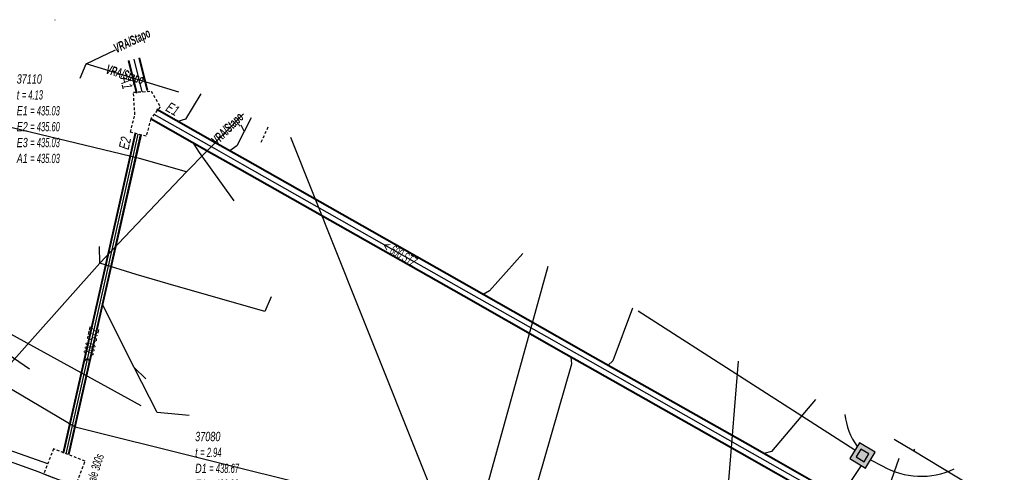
# Model space of a CAD drawing. Header units: metres. Extents: x 2695563 to 2696938, y 1260544 to 1262032.
# Tile 288 of 303: x 2696857 to 2696911, y 1261672 to 1261697. Entities that reach past the tile are written whole.
import ezdxf

# ---------------------------------------------------------------- set-up
doc = ezdxf.new("R2010")
doc.units = ezdxf.units.M
doc.linetypes.add('AUSGEZOGEN', pattern=[0])
doc.linetypes.add('STRICHLINIE2_S3', pattern=[0.25, 0.15, -0.1])
for name, color, linetype in [('AW_LK_ Haltung Text', 7, 'AUSGEZOGEN'), ('AW_LK_Ein-Auslauftext', 24, 'AUSGEZOGEN'), ('AW_LK_Haltung', 24, 'AUSGEZOGEN'), ('AW_LK_Normschacht Text', 24, 'AUSGEZOGEN'), ('AW_LK_Schacht Detaillinie', 24, 'AUSGEZOGEN'), ('AW_LK_Schacht Detailpolygon', 24, 'AUSGEZOGEN'), ('AW_LK_Trasselinie', 24, 'AUSGEZOGEN'), ('EW_LK_Bauwerk_FL_Linie_Punkt', 1, 'AUSGEZOGEN'), ('EW_LK_Trasseabs', 1, 'AUSGEZOGEN'), ('EW_LK_Trasseabs_Text', 1, 'AUSGEZOGEN'), ('FM_LK_SW_BAUWERK', 94, 'AUSGEZOGEN'), ('FM_LK_SW_TRASSEKANTE', 94, 'AUSGEZOGEN'), ('WA_LK_Leitung', 171, 'AUSGEZOGEN')]:
    doc.layers.add(name, color=color, linetype=linetype)
doc.styles.add('ARIAL', font='arial.ttf')
doc.styles.add('ARIALNARROW', font='ARIALN.TTF')

# ---------------------------------------------------------------- blocks, each defined once
blk = doc.blocks.new('COMPLEXOBJECT_1541')
at = {"layer": 'AW_LK_Haltung', "color": 24, "linetype": 'AUSGEZOGEN', "transparency": 33554687}
blk.add_arc((6693.842, 11233.367), 466.26, 67.93869, 71.42779, dxfattribs=at)
blk = doc.blocks.new('COMPLEXOBJECT_1550')
at = {"layer": 'AW_LK_Haltung', "color": 24, "linetype": 'AUSGEZOGEN', "transparency": 33554687}
blk.add_line((6857.387, 11672.391), (6816.186, 11687.12), dxfattribs=at)
blk.add_arc((6560.009, 10894.988), 832.339, 68.672792, 69.066732, dxfattribs=at)
blk = doc.blocks.new('COMPLEXOBJECT_2763')
at = {"layer": 'FM_LK_SW_TRASSEKANTE', "color": 94, "linetype": 'AUSGEZOGEN', "transparency": 33554687}
blk.add_line((6902.508, 11673.071), (6903.134, 11672.738), dxfattribs=at)
blk.add_arc((6905.242, 11676.384), 4.211, 239.9657, 295.2425, dxfattribs=at)

msp = doc.modelspace()

# ---------------------------------------------------------------- hatches: boundary and pattern name
at = {"layer": 'FM_LK_SW_BAUWERK', "transparency": 33554687}
for points in [[(2696903.207, 1261672.431), (2696903.723, 1261673.287), (2696902.866, 1261673.803), (2696902.35, 1261672.947)], [(2696903.122, 1261672.774), (2696903.38, 1261673.202), (2696902.951, 1261673.46), (2696902.693, 1261673.032)]]:
    msp.add_hatch(color=7, dxfattribs=at).paths.add_polyline_path(points)

# ---------------------------------------------------------------- linework, layer by layer
at = {"layer": 'AW_LK_Haltung', "linetype": 'AUSGEZOGEN', "transparency": 33554687}
for p, q in [((2696863.633, 1261692.781), (2696863.199, 1261694.539)), ((2696863.653, 1261692.786), (2696863.219, 1261694.544)), ((2696863.673, 1261692.791), (2696863.239, 1261694.549)), ((2696864.215, 1261692.925), (2696863.782, 1261694.683)), ((2696864.235, 1261692.93), (2696863.802, 1261694.688)), ((2696864.255, 1261692.935), (2696863.821, 1261694.693)), ((2696868.005, 1261690.011), (2696864.727, 1261691.868)), ((2696868.015, 1261690.029), (2696864.737, 1261691.886)), ((2696868.025, 1261690.047), (2696864.747, 1261691.904)), ((2696867.709, 1261689.489), (2696864.431, 1261691.346)), ((2696867.719, 1261689.507), (2696864.441, 1261691.364)), ((2696867.729, 1261689.525), (2696864.451, 1261691.382)), ((2696861.528, 1261681.579), (2696863.564, 1261690.587)), ((2696861.548, 1261681.575), (2696863.584, 1261690.583)), ((2696861.567, 1261681.571), (2696863.603, 1261690.579)), ((2696861.821, 1261681.513), (2696863.857, 1261690.521)), ((2696861.84, 1261681.509), (2696863.876, 1261690.517)), ((2696861.86, 1261681.505), (2696863.896, 1261690.513)), ((2696869.523, 1261689.151), (2696868.005, 1261690.011)), ((2696869.533, 1261689.169), (2696868.015, 1261690.029)), ((2696869.543, 1261689.187), (2696868.025, 1261690.047)), ((2696869.227, 1261688.629), (2696867.709, 1261689.489)), ((2696869.237, 1261688.647), (2696867.719, 1261689.507)), ((2696869.247, 1261688.665), (2696867.729, 1261689.525)), ((2696881.685, 1261682.261), (2696869.523, 1261689.151)), ((2696881.695, 1261682.279), (2696869.533, 1261689.169)), ((2696881.705, 1261682.297), (2696869.543, 1261689.187)), ((2696881.389, 1261681.739), (2696869.227, 1261688.629)), ((2696881.399, 1261681.757), (2696869.237, 1261688.647)), ((2696881.409, 1261681.775), (2696869.247, 1261688.665)), ((2696886.456, 1261679.558), (2696881.685, 1261682.261)), ((2696886.466, 1261679.576), (2696881.695, 1261682.279)), ((2696886.476, 1261679.594), (2696881.705, 1261682.297)), ((2696859.645, 1261673.249), (2696861.528, 1261681.579)), ((2696859.665, 1261673.245), (2696861.548, 1261681.575)), ((2696859.684, 1261673.241), (2696861.567, 1261681.571)), ((2696859.938, 1261673.183), (2696861.821, 1261681.513)), ((2696859.957, 1261673.179), (2696861.84, 1261681.509)), ((2696859.977, 1261673.175), (2696861.86, 1261681.505)), ((2696886.16, 1261679.036), (2696881.389, 1261681.739)), ((2696886.17, 1261679.054), (2696881.399, 1261681.757)), ((2696886.18, 1261679.072), (2696881.409, 1261681.775)), ((2696886.965, 1261679.27), (2696886.456, 1261679.558)), ((2696886.975, 1261679.288), (2696886.466, 1261679.576)), ((2696886.985, 1261679.306), (2696886.476, 1261679.594)), ((2696888.405, 1261678.454), (2696886.965, 1261679.27)), ((2696888.415, 1261678.472), (2696886.975, 1261679.288)), ((2696888.425, 1261678.49), (2696886.985, 1261679.306)), ((2696886.669, 1261678.748), (2696886.16, 1261679.036)), ((2696886.679, 1261678.766), (2696886.17, 1261679.054)), ((2696886.689, 1261678.784), (2696886.18, 1261679.072)), ((2696888.109, 1261677.932), (2696886.669, 1261678.748)), ((2696888.119, 1261677.95), (2696886.679, 1261678.766)), ((2696888.129, 1261677.968), (2696886.689, 1261678.784)), ((2696896.66, 1261673.778), (2696888.405, 1261678.454)), ((2696896.67, 1261673.796), (2696888.415, 1261678.472)), ((2696896.68, 1261673.814), (2696888.425, 1261678.49)), ((2696896.364, 1261673.256), (2696888.109, 1261677.932)), ((2696896.374, 1261673.274), (2696888.119, 1261677.95)), ((2696896.384, 1261673.292), (2696888.129, 1261677.968)), ((2696902.779, 1261670.311), (2696896.66, 1261673.778)), ((2696902.789, 1261670.329), (2696896.67, 1261673.796)), ((2696902.799, 1261670.347), (2696896.68, 1261673.814)), ((2696902.483, 1261669.789), (2696896.364, 1261673.256)), ((2696902.493, 1261669.807), (2696896.374, 1261673.274)), ((2696902.503, 1261669.825), (2696896.384, 1261673.292))]:
    msp.add_line(p, q, dxfattribs=at)
at = {"layer": 'AW_LK_Haltung', "color": 255, "transparency": 33554687}
for p, q in [((2696863.944, 1261692.858), (2696863.51, 1261694.616)), ((2696867.867, 1261689.768), (2696864.589, 1261691.625)), ((2696861.694, 1261681.542), (2696863.73, 1261690.55)), ((2696869.385, 1261688.908), (2696867.867, 1261689.768)), ((2696881.547, 1261682.018), (2696869.385, 1261688.908)), ((2696886.318, 1261679.315), (2696881.547, 1261682.018)), ((2696859.811, 1261673.212), (2696861.694, 1261681.542)), ((2696886.827, 1261679.027), (2696886.318, 1261679.315)), ((2696888.267, 1261678.211), (2696886.827, 1261679.027)), ((2696896.522, 1261673.535), (2696888.267, 1261678.211)), ((2696902.641, 1261670.068), (2696896.522, 1261673.535))]:
    msp.add_line(p, q, dxfattribs=at)
at = {"layer": 'AW_LK_Haltung', "color": 24, "linetype": 'AUSGEZOGEN', "transparency": 33554687}
for p, q in [((2696869.296, 1261691.053), (2696869.469, 1261690.689)), ((2696867.049, 1261689.557), (2696866.732, 1261690.066)), ((2696868.941, 1261686.935), (2696867.049, 1261689.557)), ((2696857.82, 1261677.8), (2696849.83, 1261683.24)), ((2696864.14, 1261677.28), (2696863.512, 1261677.891)), ((2696866.49, 1261675.29), (2696864.75, 1261675.44)), ((2696905.003, 1261672.947), (2696904.07, 1261670.28))]:
    msp.add_line(p, q, dxfattribs=at)
for points in [[(2696867.12, 1261692.741), (2696866.287, 1261691.375), (2696865.882, 1261691.237)], [(2696869.852, 1261691.447), (2696869.082, 1261689.922), (2696868.701, 1261689.64)], [(2696884.601, 1261684.079), (2696882.796, 1261682.054), (2696882.446, 1261681.854)], [(2696864.75, 1261675.44), (2696863.512, 1261677.891), (2696861.82, 1261681.24)], [(2696890.548, 1261681.108), (2696889.485, 1261678.248), (2696889.23, 1261678.01)], [(2696884.33, 1261667.91), (2696887.258, 1261678.086), (2696887.222, 1261678.458)], [(2696900.48, 1261676.146), (2696898.105, 1261673.325), (2696897.688, 1261673.219)]]:
    msp.add_lwpolyline(points, dxfattribs=at)
at = {"layer": 'AW_LK_Schacht Detaillinie', "color": 24, "linetype": 'STRICHLINIE2_S3', "transparency": 33554687}
for p, q in [((2696863.465, 1261692.827), (2696864.423, 1261692.888)), ((2696863.543, 1261691.609), (2696863.465, 1261692.827)), ((2696864.423, 1261692.888), (2696864.917, 1261692.04)), ((2696863.3, 1261690.66), (2696863.543, 1261691.609)), ((2696864.917, 1261692.04), (2696864.403, 1261691.389)), ((2696864.403, 1261691.389), (2696864.16, 1261690.44)), ((2696864.16, 1261690.44), (2696863.3, 1261690.66))]:
    msp.add_line(p, q, dxfattribs=at)
at = {"layer": 'AW_LK_Schacht Detailpolygon', "color": 24, "linetype": 'STRICHLINIE2_S3', "transparency": 33554687}
msp.add_lwpolyline([(2696859.12, 1261673.478), (2696858.599, 1261672.125), (2696860.325, 1261671.46), (2696860.847, 1261672.813), (2696859.12, 1261673.478)], close=True, dxfattribs=at)
at = {"layer": 'AW_LK_Trasselinie', "color": 24, "linetype": 'AUSGEZOGEN', "transparency": 33554687}
msp.add_line((2696817.022, 1261687.615), (2696858.809, 1261672.67), dxfattribs=at)
for centre, radius, start, end in [((2696696.603, 1261236.173), 463.969, 64.45571, 71.54064), ((2696692.18, 1261227.918), 470.968, 64.46989, 71.31004)]:
    msp.add_arc(centre, radius, start, end, dxfattribs=at)
at = {"layer": 'EW_LK_Bauwerk_FL_Linie_Punkt', "color": 1, "linetype": 'AUSGEZOGEN', "transparency": 33554687}
for p, q in [((2696875.685, 1261681.168), (2696872.006, 1261690.372)), ((2696863.888, 1261675.816), (2696844.716, 1261686.338)), ((2696895.781, 1261671.761), (2696896.305, 1261678.232))]:
    msp.add_line(p, q, dxfattribs=at)
at = {"layer": 'EW_LK_Trasseabs', "color": 1, "linetype": 'AUSGEZOGEN', "transparency": 33554687}
for p, q in [((2696859.206, 1261696.765), (2696859.21, 1261696.765)), ((2696860.907, 1261694.362), (2696862.495, 1261695.124)), ((2696860.573, 1261693.589), (2696860.907, 1261694.362)), ((2696865.936, 1261692.83), (2696860.907, 1261694.362)), ((2696866.347, 1261688.513), (2696869.448, 1261691.649)), ((2696861.647, 1261683.555), (2696866.347, 1261688.513)), ((2696861.647, 1261683.555), (2696861.615, 1261684.457)), ((2696855.982, 1261677.193), (2696861.647, 1261683.555)), ((2696863.606, 1261682.929), (2696861.647, 1261683.555)), ((2696882.272, 1261670.017), (2696885.967, 1261683.397)), ((2696870.947, 1261681.718), (2696870.604, 1261680.926)), ((2696879.821, 1261670.821), (2696875.685, 1261681.168))]:
    msp.add_line(p, q, dxfattribs=at)
at = {"layer": 'EW_LK_Trasseabs', "color": 1, "linetype": 'STRICHLINIE2_S3', "transparency": 33554687}
msp.add_line((2696870.404, 1261690.126), (2696870.798, 1261690.975), dxfattribs=at)
at = {"layer": 'EW_LK_Trasseabs', "color": 1, "linetype": 'AUSGEZOGEN', "transparency": 33554687}
for points in [[(2696866.347, 1261688.513), (2696863.789, 1261689.226), (2696854.904, 1261691.36)], [(2696870.604, 1261680.926), (2696865.347, 1261682.437), (2696863.606, 1261682.929)], [(2696880.701, 1261669.567), (2696860.305, 1261674.659), (2696855.982, 1261677.193)]]:
    msp.add_lwpolyline(points, dxfattribs=at)
at = {"layer": 'FM_LK_SW_BAUWERK', "color": 94, "transparency": 33554687}
for points in [[(2696903.207, 1261672.431), (2696903.723, 1261673.287), (2696902.866, 1261673.803), (2696902.35, 1261672.947), (2696903.207, 1261672.431)], [(2696903.122, 1261672.774), (2696903.38, 1261673.202), (2696902.951, 1261673.46), (2696902.693, 1261673.032), (2696903.122, 1261672.774)]]:
    msp.add_lwpolyline(points, close=True, dxfattribs=at)
at = {"layer": 'FM_LK_SW_TRASSEKANTE', "color": 94, "linetype": 'AUSGEZOGEN', "transparency": 33554687}
for p, q in [((2696902.622, 1261673.399), (2696890.859, 1261680.952)), ((2696902.96, 1261672.579), (2696894.308, 1261659.602))]:
    msp.add_line(p, q, dxfattribs=at)
msp.add_arc((2696905.525, 1261675.673), 3.458, 185.4421, 216.6199, dxfattribs=at)
at = {"layer": 'WA_LK_Leitung', "color": 7, "linetype": 'AUSGEZOGEN', "transparency": 33554687}
msp.add_line((2696905.83, 1261673.37), (2696905.878, 1261673.449), dxfattribs=at)
msp.add_lwpolyline([(2696904.763, 1261674.006), (2696905.83, 1261673.37), (2696921.288, 1261664.016), (2696921.56, 1261663.851), (2696922.09, 1261663.53)], dxfattribs=at)

# ---------------------------------------------------------------- block references
at = {"layer": 'AW_LK_Haltung', "color": 24, "linetype": 'AUSGEZOGEN', "lineweight": -3, "transparency": 33554687}
for name in ['COMPLEXOBJECT_1541', 'COMPLEXOBJECT_1550']:
    msp.add_blockref(name, (2690000.97, 1249999.81), dxfattribs=at)
at = {"layer": 'FM_LK_SW_TRASSEKANTE', "color": 94, "linetype": 'AUSGEZOGEN', "lineweight": -3, "transparency": 33554687}
msp.add_blockref('COMPLEXOBJECT_2763', (2690000.97, 1249999.81), dxfattribs=at)

# ---------------------------------------------------------------- texts
at = {"layer": 'AW_LK_ Haltung Text', "color": 24, "transparency": 33554687, "char_height": 0.55705, "width": 2.75543, "attachment_point": 5, "style": 'ARIAL'}
for s, insert, rotation in [('\\A1;{\\fArial|i1|b0;\\H0.557054;\\W0.700000;\\C24;< \\W0.490000;600 STZ}\\P', (2696877.921, 1261684.063), 329.8347), ('\\A1;{\\fArial|i1|b0;\\H0.557054;\\W0.700000;\\C24;> \\W0.490000;300 STZ}\\P', (2696861.134, 1261679.076), 76.9923)]:
    msp.add_mtext(s, dxfattribs=dict(at, insert=insert, rotation=rotation))
at = {"layer": 'AW_LK_Ein-Auslauftext', "color": 24, "transparency": 33554687, "char_height": 0.55705, "attachment_point": 7, "style": 'ARIAL'}
for s, insert, width, rotation in [('\\A1;{\\fArial|i1|b0;\\H0.557054;\\W0.700000;\\C24;A1}\\P', (2696862.734, 1261693.589), 0.85544, 283.8582), ('\\A1;{\\fArial|i1|b0;\\H0.557054;\\W0.700000;\\C24;E1}\\P', (2696865.171, 1261691.842), 0.85544, 330.4683), ('\\A1;{\\fArial|i1|b0;\\H0.557054;\\W0.700000;\\C24;E2}\\P', (2696863.202, 1261689.682), 0.86376, 77.2614)]:
    msp.add_mtext(s, dxfattribs=dict(at, insert=insert, width=width, rotation=rotation))
at = {"layer": 'AW_LK_Normschacht Text', "color": 24, "transparency": 33554687, "char_height": 0.50641, "attachment_point": 1, "line_spacing_factor": 1.024096, "style": 'ARIAL'}
for s, insert, width in [('\\A1;{\\fArial|i1|b0;\\H0.506413;\\W0.693955;\\C24;37110}\\P{\\fArial|i1|b0;\\H0.505000;\\W0.693955;\\C24;t \\W0.485768;= 4.13}\\P{\\fArial|i1|b0;\\H0.505000;\\W0.693955;\\C24;E1 \\W0.485768;= 435.03}\\P{\\fArial|i1|b0;\\H0.505000;\\W0.693955;\\C24;E2 \\W0.485768;= 435.60}\\P{\\fArial|i1|b0;\\H0.505000;\\W0.693955;\\C24;E3 \\W0.485768;= 435.03}\\P{\\fArial|i1|b0;\\H0.505000;\\W0.693955;\\C24;A1 \\W0.485768;= 435.03}\\P', (2696857.132, 1261693.802), 2.80568), ('\\A1;{\\fArial|i1|b0;\\H0.506413;\\W0.697091;\\C24;37080}\\P{\\fArial|i1|b0;\\H0.505000;\\W0.697091;\\C24;t \\W0.487964;= 2.94}\\P{\\fArial|i1|b0;\\H0.505000;\\W0.697091;\\C24;D1 \\W0.487964;= 438.67}\\P{\\fArial|i1|b0;\\H0.505000;\\W0.697091;\\C24;E1 \\W0.487964;= 436.28}\\P{\\fArial|i1|b0;\\H0.505000;\\W0.697091;\\C24;A1 \\W0.487964;= 435.73}\\P', (2696866.816, 1261674.397), 2.84864)]:
    msp.add_mtext(s, dxfattribs=dict(at, insert=insert, width=width))
at = {"layer": 'AW_LK_Normschacht Text', "color": 24, "transparency": 33554687, "insert": (2696859.047, 1261665.883), "char_height": 0.48109, "width": 8.74571, "attachment_point": 1, "rotation": 72.1503, "style": 'ARIAL'}
msp.add_mtext('\\A1;{\\fArial|i1|b0;\\H0.481092;\\W0.700000;\\C24;Entlastung \\W0.490000;in die EulachHalbschale 300s}\\P', dxfattribs=at)
at = {"layer": 'EW_LK_Trasseabs_Text', "color": 1, "transparency": 33554687, "char_height": 0.5075, "width": 2.29337, "attachment_point": 5, "style": 'ARIALNARROW'}
for insert, rotation in [((2696863.42, 1261695.561), 25.623), ((2696862.993, 1261693.721), 343.0575), ((2696868.619, 1261690.802), 45.3231)]:
    msp.add_mtext('\\A1;{\\fArial Narrow|i1|b1;\\H0.507500;\\W0.700000;\\C1;VRA/Stapo}\\P', dxfattribs=dict(at, insert=insert, rotation=rotation))

doc.saveas('drawing.dxf')
